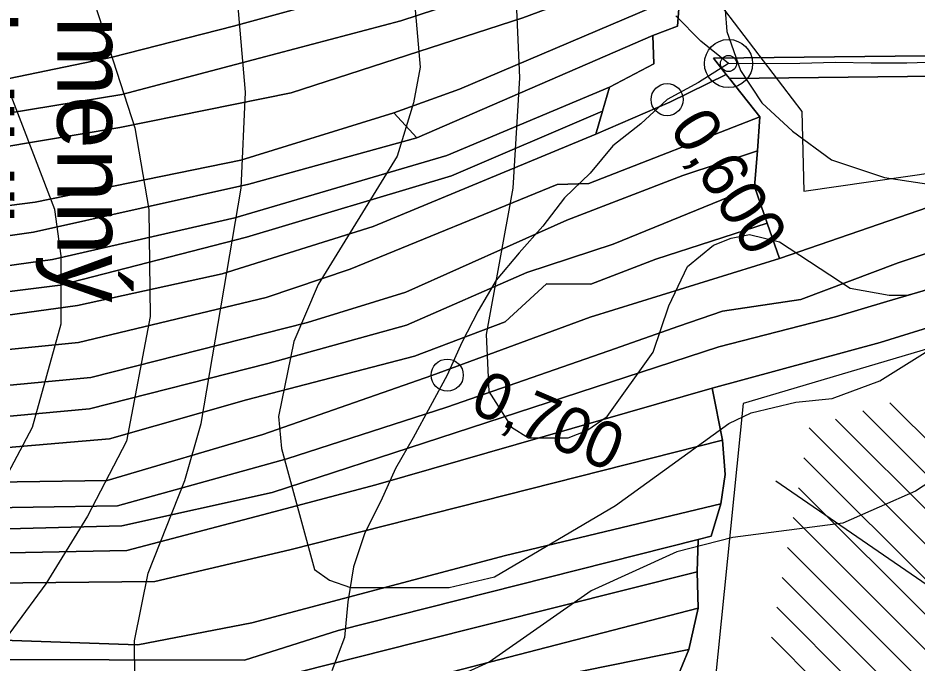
# Model space of a CAD drawing. Extents: x -510989 to -501240, y -1184665 to -1176089.
# Drawn here: x -510167 to -509914.8, y -1180223.2 to -1180042.2 of the extents above; entities that cross this region are included whole.
import ezdxf

# ---------------------------------------------------------------- set-up
doc = ezdxf.new("R2010")
doc.units = 0
for name, color, linetype in [('lesni_pozemek', 7, 'Continuous'), ('NAVRH_interakcni_prvky', 7, 'Continuous'), ('NAVRH_rozvodnice', 7, 'Continuous'), ('orna_puda', 7, 'Continuous'), ('STAV_erozne_ohrozene_plochy', 7, 'Continuous'), ('STAV_systematicke_odvodneni', 7, 'Continuous'), ('trasovani_toku', 7, 'Continuous'), ('trvaly_travni_porost', 7, 'Continuous'), ('vodni_plocha_x_vodni_tok_v_koryt_prir_n_upr', 7, 'Continuous'), ('vrstevnice_01', 7, 'Continuous'), ('vrstevnice_02', 7, 'Continuous')]:
    doc.layers.add(name, color=color, linetype=linetype)

msp = doc.modelspace()

# ---------------------------------------------------------------- linework, layer by layer
at = {"layer": 'lesni_pozemek'}
for points in [[(-510061.63, -1180011.31), (-510066.27, -1180024.77), (-510064.37, -1180032.88), (-510106.55, -1180044.48), (-510140.59, -1180053.24), (-510177.75, -1180060.91), (-510211.08, -1180065.57), (-510275.41, -1180066.51), (-510347.88, -1180061.52), (-510406.77, -1180059.87), (-510492.98, -1180056.13), (-510495.52, -1180033.1), (-510410.92, -1180036.27), (-510338.84, -1180038.97), (-510268.17, -1180043.7), (-510188.57, -1180042.07), (-510139.73, -1180030.43)], [(-509997.3, -1180014.31), (-509991.47, -1180020.71), (-510059.56, -1180043.01), (-510099.26, -1180053.47), (-510137.9, -1180063.65), (-510214.86, -1180076.33), (-510280.3, -1180075.94), (-510337.82, -1180072.37), (-510429.51, -1180070.59), (-510492.1, -1180064.1), (-510492.98, -1180056.13), (-510406.77, -1180059.87), (-510347.88, -1180061.52), (-510275.41, -1180066.51), (-510211.08, -1180065.57), (-510177.75, -1180060.91), (-510140.59, -1180053.24), (-510106.55, -1180044.48), (-510064.37, -1180032.88)], [(-509991.47, -1180020.71), (-509985.41, -1180027.34), (-510025.4, -1180042.14), (-510090.32, -1180063.19), (-510138.4, -1180072.96), (-510217.03, -1180086.12), (-510248.45, -1180084.56), (-510281.74, -1180086.82), (-510318.94, -1180082.04), (-510380.27, -1180081.22), (-510438.36, -1180080.45), (-510468.93, -1180075.04), (-510491.93, -1180076.63), (-510492.1, -1180064.1), (-510429.51, -1180070.59), (-510337.82, -1180072.37), (-510280.3, -1180075.94), (-510214.86, -1180076.33), (-510137.9, -1180063.65), (-510099.26, -1180053.47), (-510059.56, -1180043.01)], [(-509985.41, -1180027.34), (-509981.36, -1180035.85), (-510043.11, -1180062.22), (-510061.56, -1180068.8), (-510104.49, -1180082.16), (-510162.15, -1180093.94), (-510214.88, -1180100.64), (-510277.75, -1180097.48), (-510346.42, -1180092.9), (-510431.7, -1180093.02), (-510489.35, -1180091.8), (-510491.93, -1180076.63), (-510468.93, -1180075.04), (-510438.36, -1180080.45), (-510380.27, -1180081.22), (-510318.94, -1180082.04), (-510281.74, -1180086.82), (-510248.45, -1180084.56), (-510217.03, -1180086.12), (-510138.4, -1180072.96), (-510090.32, -1180063.19), (-510025.4, -1180042.14)], [(-509981.36, -1180035.85), (-509981.94, -1180044.5), (-509988.89, -1180047.1), (-510055.07, -1180075.82), (-510061.56, -1180068.8), (-510043.11, -1180062.22)], [(-509988.89, -1180047.1), (-509988.64, -1180055.06), (-510001.04, -1180061.62), (-510046.67, -1180080.79), (-510106.18, -1180098.27), (-510157.33, -1180109.98), (-510214.65, -1180117.93), (-510280.97, -1180114.7), (-510350.55, -1180109.87), (-510433.96, -1180108.47), (-510486.75, -1180104.69), (-510487.88, -1180099.59), (-510441.28, -1180100.9), (-510348.97, -1180101.7), (-510284.3, -1180106.39), (-510217.68, -1180110.14), (-510162.67, -1180102.28), (-510102.23, -1180088.83), (-510055.07, -1180075.82)], [(-509968.29, -1180058.04), (-509967.35, -1180059.23), (-509958.84, -1180069.98), (-510006.88, -1180088.71), (-510015.7, -1180088.99), (-510073.79, -1180112.72), (-510097.37, -1180120.61), (-510150.04, -1180133.29), (-510212.85, -1180139.58), (-510274.06, -1180137.25), (-510349.51, -1180133.04), (-510434.86, -1180129.5), (-510483.18, -1180120.88), (-510484.77, -1180113.7), (-510435.2, -1180122.83), (-510351.56, -1180124.18), (-510281.18, -1180128.67), (-510216.01, -1180131.97), (-510150.35, -1180122.9), (-510109.76, -1180114.04), (-510067.36, -1180100.75), (-510004.89, -1180074.86), (-509984.1, -1180065.83)], [(-510001.04, -1180061.62), (-510003.01, -1180068.4), (-510045.37, -1180086.51), (-510102.92, -1180103.69), (-510155.18, -1180117.2), (-510214.46, -1180124.62), (-510285.54, -1180121.46), (-510361.59, -1180116.33), (-510436, -1180116.05), (-510485.7, -1180109.49), (-510486.75, -1180104.69), (-510433.96, -1180108.47), (-510350.55, -1180109.87), (-510280.97, -1180114.7), (-510214.65, -1180117.93), (-510157.33, -1180109.98), (-510106.18, -1180098.27), (-510046.67, -1180080.79)], [(-510061.56, -1180068.8), (-510055.07, -1180075.82), (-510102.23, -1180088.83), (-510162.67, -1180102.28), (-510217.68, -1180110.14), (-510284.3, -1180106.39), (-510348.97, -1180101.7), (-510441.28, -1180100.9), (-510487.88, -1180099.59), (-510488.49, -1180096.8), (-510489.35, -1180091.8), (-510431.7, -1180093.02), (-510346.42, -1180092.9), (-510277.75, -1180097.48), (-510214.88, -1180100.64), (-510162.15, -1180093.94), (-510104.49, -1180082.16)], [(-510003.01, -1180068.4), (-510004.89, -1180074.86), (-510067.36, -1180100.75), (-510109.76, -1180114.04), (-510150.35, -1180122.9), (-510216.01, -1180131.97), (-510281.18, -1180128.67), (-510351.56, -1180124.18), (-510435.2, -1180122.83), (-510484.77, -1180113.7), (-510485.7, -1180109.49), (-510436, -1180116.05), (-510361.59, -1180116.33), (-510285.54, -1180121.46), (-510214.46, -1180124.62), (-510155.18, -1180117.2), (-510102.92, -1180103.69), (-510045.37, -1180086.51)], [(-509958.84, -1180069.98), (-509959.57, -1180079.52), (-509980.46, -1180086.42), (-510013.05, -1180098.98), (-510058.2, -1180119.12), (-510085.75, -1180127.65), (-510146.53, -1180143.06), (-510212.74, -1180149.37), (-510276.6, -1180145.42), (-510341.21, -1180141.42), (-510433.6, -1180139.23), (-510481.66, -1180127.8), (-510483.18, -1180120.88), (-510434.86, -1180129.5), (-510349.51, -1180133.04), (-510274.06, -1180137.25), (-510212.85, -1180139.58), (-510150.04, -1180133.29), (-510097.37, -1180120.61), (-510073.79, -1180112.72), (-510015.7, -1180088.99), (-510006.88, -1180088.71)], [(-509980.46, -1180086.42), (-509959.57, -1180079.52), (-509960.33, -1180089.55), (-510000.03, -1180105.65), (-510024.21, -1180113.66), (-510058.01, -1180128.45), (-510096.88, -1180139.13), (-510146.9, -1180151.86), (-510211.01, -1180157.82), (-510271.28, -1180154), (-510337.84, -1180148.89), (-510389.14, -1180147.8), (-510431.9, -1180144.59), (-510481.18, -1180133.48), (-510481.66, -1180127.8), (-510433.6, -1180139.23), (-510341.21, -1180141.42), (-510276.6, -1180145.42), (-510212.74, -1180149.37), (-510146.53, -1180143.06), (-510085.75, -1180127.65), (-510058.2, -1180119.12), (-510013.05, -1180098.98)], [(-509956.8, -1180099.81), (-509953.4, -1180109.7), (-510006.49, -1180126.14), (-510050.92, -1180142.52), (-510098.29, -1180159.14), (-510142.02, -1180172.02), (-510211.45, -1180173.01), (-510292.64, -1180164.37), (-510362.57, -1180163.26), (-510431.56, -1180157.88), (-510480.92, -1180148.07), (-510480.51, -1180141.45), (-510423.33, -1180151.28), (-510384.2, -1180156.18), (-510327.77, -1180157.67), (-510284.95, -1180158.81), (-510212.5, -1180166.43), (-510141.36, -1180160.35), (-510102.85, -1180149.34), (-510055.74, -1180137.07), (-510030.3, -1180127.5), (-510018.72, -1180116.81), (-510006.24, -1180116.9), (-509988.05, -1180109.92)], [(-509969.3, -1180160.67), (-510090.71, -1180191.45), (-510128.63, -1180200.3), (-510212.05, -1180201.17), (-510281.26, -1180195.65), (-510330.83, -1180194.71), (-510394.97, -1180191.34), (-510493.61, -1180187.9), (-510483.74, -1180172), (-510483.67, -1180171.55), (-510426.57, -1180177.49), (-510347.51, -1180182.39), (-510295.44, -1180183.46), (-510210.87, -1180193.88), (-510188.64, -1180192.67), (-510136.46, -1180191.67), (-510098.38, -1180181.63), (-510066.64, -1180173.26), (-509972.2, -1180146.14)], [(-509968.56, -1180170.33), (-509969.82, -1180178.58), (-510030.25, -1180193.08), (-510101.39, -1180211.93), (-510133.34, -1180218.07), (-510212.16, -1180215.43), (-510330.09, -1180211.48), (-510374.67, -1180211.09), (-510439.44, -1180207.65), (-510490.04, -1180207.31), (-510493.97, -1180188.49), (-510493.61, -1180187.9), (-510394.97, -1180191.34), (-510330.83, -1180194.71), (-510281.26, -1180195.65), (-510212.05, -1180201.17), (-510128.63, -1180200.3), (-510090.71, -1180191.45), (-509969.3, -1180160.67)], [(-509972.57, -1180187.62), (-509976.21, -1180188.54), (-510077.18, -1180214.07), (-510103.44, -1180222.44), (-510217.56, -1180222.1), (-510275.47, -1180220.8), (-510304.61, -1180220.14), (-510375.54, -1180218.55), (-510435.87, -1180217.2), (-510490.19, -1180214.4), (-510490.04, -1180207.31), (-510439.44, -1180207.65), (-510374.67, -1180211.09), (-510330.09, -1180211.48), (-510212.16, -1180215.43), (-510133.34, -1180218.07), (-510101.39, -1180211.93), (-510030.25, -1180193.08), (-509969.82, -1180178.58)], [(-509976.43, -1180197.65), (-510054.98, -1180217.41), (-510096.09, -1180227.74), (-510131.92, -1180230.11), (-510217.22, -1180229.31), (-510299.64, -1180228.54), (-510373.63, -1180226.09), (-510439.3, -1180225.49), (-510490.8, -1180221.41), (-510490.29, -1180219.24), (-510490.19, -1180214.4), (-510435.87, -1180217.2), (-510375.54, -1180218.55), (-510304.61, -1180220.14), (-510275.47, -1180220.8), (-510217.56, -1180222.1), (-510103.44, -1180222.44), (-510077.18, -1180214.07), (-509976.21, -1180188.54)], [(-509976.21, -1180207.83), (-510053.14, -1180227.79), (-510097.37, -1180234.14), (-510131.29, -1180239.56), (-510208.41, -1180239.45), (-510289.34, -1180237.75), (-510369.43, -1180239.24), (-510441.97, -1180236.15), (-510493.25, -1180231.97), (-510490.8, -1180221.41), (-510439.3, -1180225.49), (-510373.63, -1180226.09), (-510299.64, -1180228.54), (-510217.22, -1180229.31), (-510131.92, -1180230.11), (-510096.09, -1180227.74), (-510054.98, -1180217.41), (-509976.43, -1180197.65)], [(-509978.83, -1180219.44), (-510095.15, -1180243.03), (-510141.46, -1180247.99), (-510208.48, -1180247.92), (-510292.16, -1180248.46), (-510345.34, -1180253.6), (-510401.71, -1180253.7), (-510442.19, -1180252.49), (-510496.95, -1180245.59), (-510493.25, -1180231.97), (-510441.97, -1180236.15), (-510369.43, -1180239.24), (-510289.34, -1180237.75), (-510208.41, -1180239.45), (-510131.29, -1180239.56), (-510097.37, -1180234.14), (-510053.14, -1180227.79), (-509976.21, -1180207.83)], [(-509982.33, -1180228.02), (-510010.82, -1180233.61), (-510050.96, -1180240.32), (-510082.98, -1180248.06), (-510141.78, -1180256.57), (-510209.33, -1180254.93), (-510290.12, -1180256.29), (-510338.24, -1180260), (-510400.79, -1180262.88), (-510445.12, -1180262.95), (-510499.99, -1180256), (-510498.92, -1180252.05), (-510496.95, -1180245.59), (-510442.19, -1180252.49), (-510401.71, -1180253.7), (-510345.34, -1180253.6), (-510292.16, -1180248.46), (-510208.48, -1180247.92), (-510141.46, -1180247.99), (-510095.15, -1180243.03), (-509978.83, -1180219.44)]]:
    msp.add_lwpolyline(points, close=True, dxfattribs=at)
for points in [[(-510211.01, -1180157.82), (-510146.9, -1180151.86), (-510096.88, -1180139.13), (-510058.01, -1180128.45), (-510024.21, -1180113.66), (-510000.03, -1180105.65), (-509960.33, -1180089.55), (-509956.8, -1180099.81), (-509988.05, -1180109.92), (-510006.24, -1180116.9), (-510018.72, -1180116.81), (-510030.3, -1180127.5), (-510055.74, -1180137.07), (-510102.85, -1180149.34), (-510141.36, -1180160.35), (-510212.5, -1180166.43)], [(-510211.45, -1180173.01), (-510142.02, -1180172.02), (-510098.29, -1180159.14), (-510050.92, -1180142.52), (-510006.49, -1180126.14), (-509953.4, -1180109.7), (-509891.98, -1180088.58)], [(-509889.81, -1180100.9), (-509920.05, -1180110.94), (-509947.38, -1180121.22), (-509969.32, -1180124.45), (-509981.61, -1180128.74), (-510001.21, -1180135.59), (-510046.66, -1180151.47), (-510091.56, -1180165.95), (-510139.09, -1180179.12), (-510210.2, -1180180.23)], [(-510210.2, -1180180.23), (-510139.09, -1180179.12), (-510091.56, -1180165.95), (-510046.66, -1180151.47), (-510001.21, -1180135.59), (-509981.61, -1180128.74), (-509969.32, -1180124.45), (-509947.38, -1180121.22), (-509920.05, -1180110.94), (-509889.81, -1180100.9)], [(-509890.12, -1180122.4), (-509925.07, -1180133.29), (-509972.2, -1180146.14), (-510066.64, -1180173.26), (-510098.38, -1180181.63), (-510136.46, -1180191.67), (-510188.64, -1180192.67), (-510210.87, -1180193.88), (-510295.44, -1180183.46), (-510347.51, -1180182.39), (-510426.57, -1180177.49), (-510483.67, -1180171.55), (-510482.59, -1180164.19), (-510430.66, -1180171.42), (-510352.79, -1180176.05), (-510297.37, -1180178.34), (-510212.49, -1180186.73), (-510137.86, -1180184.75), (-510095.66, -1180175.38), (-510048.68, -1180160.05), (-509970.33, -1180134.49), (-509937.62, -1180126.04), (-509923.22, -1180121.8), (-509870.04, -1180106.12)], [(-509870.04, -1180106.12), (-509923.22, -1180121.8), (-509937.62, -1180126.04), (-509970.33, -1180134.49), (-510048.68, -1180160.05), (-510095.66, -1180175.38), (-510137.86, -1180184.75), (-510212.49, -1180186.73)]]:
    msp.add_lwpolyline(points, dxfattribs=at)
at = {"layer": 'NAVRH_interakcni_prvky'}
msp.add_line((-509954.37, -1180172.09), (-509825.09, -1180261.19), dxfattribs=at)
at = {"layer": 'orna_puda'}
msp.add_lwpolyline([(-509982.33, -1180228.02), (-509978.83, -1180219.44), (-509976.21, -1180207.83), (-509976.43, -1180197.65), (-509976.21, -1180188.54), (-509972.57, -1180187.62), (-509969.82, -1180178.58), (-509968.56, -1180170.33), (-509969.3, -1180160.67), (-509972.2, -1180146.14), (-509925.07, -1180133.29), (-509890.12, -1180122.4)], dxfattribs=at)
at = {"layer": 'STAV_erozne_ohrozene_plochy'}
for p, q in [((-509922.36, -1180150.21), (-509704.3, -1180368.27)), ((-509929.98, -1180152.49), (-509707.09, -1180375.39)), ((-509937.6, -1180154.77), (-509709.87, -1180382.5)), ((-509945, -1180157.27), (-509712.65, -1180389.62)), ((-509946.52, -1180165.65), (-509715.44, -1180396.73)), ((-509948.04, -1180174.03), (-509718.22, -1180403.85)), ((-509949.56, -1180182.41), (-509721, -1180410.97)), ((-509951.08, -1180190.79), (-509723.79, -1180418.08)), ((-509952.59, -1180199.18), (-509726.57, -1180425.2)), ((-509954.11, -1180207.56), (-509729.35, -1180432.32)), ((-509955.63, -1180215.94), (-509732.14, -1180439.43))]:
    msp.add_line(p, q, dxfattribs=at)
at = {"layer": 'STAV_systematicke_odvodneni'}
for p, q in [((-509976.95, -1180029.26), (-509947.07, -1180068.42)), ((-509947.07, -1180068.42), (-509946.54, -1180090.78)), ((-509946.54, -1180090.78), (-509826.85, -1180073.74)), ((-509860.89, -1180120.05), (-509963.57, -1180150.38)), ((-509963.57, -1180150.38), (-509971.55, -1180229.15))]:
    msp.add_line(p, q, dxfattribs=at)
at = {"layer": 'trasovani_toku'}
for p, q in [((-509975.43, -1180048.71), (-509982.46, -1180041.6)), ((-509967.66, -1180055), (-509975.43, -1180048.71)), ((-509907.67, -1180054.57), (-509917.66, -1180054.86)), ((-509967.66, -1180055), (-509976.1, -1180060.37)), ((-509957.66, -1180055.13), (-509967.66, -1180055)), ((-509947.66, -1180055.01), (-509957.66, -1180055.13)), ((-509937.66, -1180054.75), (-509947.66, -1180055.01)), ((-509927.66, -1180054.88), (-509937.66, -1180054.75)), ((-509917.66, -1180054.86), (-509927.66, -1180054.88)), ((-509976.1, -1180060.37), (-509984.89, -1180065.14)), ((-509984.89, -1180065.14), (-509992.26, -1180071.89)), ((-509992.26, -1180071.89), (-510000.12, -1180078.08)), ((-510000.12, -1180078.08), (-510006.47, -1180085.8)), ((-510006.47, -1180085.8), (-510013.69, -1180092.72)), ((-510013.69, -1180092.72), (-510019.74, -1180100.68)), ((-510019.74, -1180100.68), (-510026.4, -1180108.14)), ((-510026.4, -1180108.14), (-510032.88, -1180115.76)), ((-510032.88, -1180115.76), (-510037.89, -1180124.41)), ((-510037.89, -1180124.41), (-510042.45, -1180133.31)), ((-510042.45, -1180133.31), (-510046.56, -1180142.43)), ((-510046.56, -1180142.43), (-510051.37, -1180151.2)), ((-510051.37, -1180151.2), (-510056.1, -1180160.01)), ((-510056.1, -1180160.01), (-510061.09, -1180168.67)), ((-510061.09, -1180168.67), (-510065.25, -1180177.77)), ((-510065.25, -1180177.77), (-510069.68, -1180186.73)), ((-510069.68, -1180186.73), (-510072.87, -1180196.21)), ((-510072.87, -1180196.21), (-510074.48, -1180206.08)), ((-510074.48, -1180206.08), (-510075.41, -1180216.04)), ((-510075.41, -1180216.04), (-510078.94, -1180225.39))]:
    msp.add_line(p, q, dxfattribs=at)
for centre, radius in [((-509967.66, -1180055), 6.75), ((-509967.66, -1180055), 2.25), ((-509984.89, -1180065.14), 4.5), ((-510046.56, -1180142.43), 4.5)]:
    msp.add_circle(centre, radius, dxfattribs=at)
at = {"layer": 'trvaly_travni_porost'}
msp.add_lwpolyline([(-509577.76, -1179920.91), (-509585.54, -1179956.57), (-509602.46, -1179966.89), (-509650.52, -1179988.75), (-509793.49, -1180051.52), (-509971.9, -1180053.49), (-509968.29, -1180058.04), (-509984.1, -1180065.83), (-510004.89, -1180074.86), (-510003.01, -1180068.4), (-510001.04, -1180061.62), (-509988.64, -1180055.06), (-509988.89, -1180047.1), (-509981.94, -1180044.5), (-509981.36, -1180035.85), (-509943.23, -1180023.62), (-509935.83, -1180029.48), (-509873.26, -1180012.46), (-509788.78, -1179991.96), (-509739.2, -1179979.48), (-509718.99, -1179973.53), (-509678.96, -1179960.33), (-509653.5, -1179952.18), (-509611.45, -1179935.04)], close=True, dxfattribs=at)
msp.add_lwpolyline([(-509891.98, -1180088.58), (-509953.4, -1180109.7), (-509956.8, -1180099.81), (-509960.33, -1180089.55), (-509959.57, -1180079.52), (-509958.84, -1180069.98), (-509967.35, -1180059.23), (-509800.89, -1180057.29)], dxfattribs=at)
at = {"layer": 'vodni_plocha_x_vodni_tok_v_koryt_prir_n_upr'}
msp.add_lwpolyline([(-509567.84, -1179916.75), (-509567.68, -1179922.21), (-509571.85, -1179922.59), (-509580.47, -1179962.08), (-509603.1, -1179974.24), (-509694.28, -1180014.14), (-509786.94, -1180054.7), (-509791.69, -1180055.81), (-509800.89, -1180057.29), (-509967.35, -1180059.23), (-509968.29, -1180058.04), (-509971.9, -1180053.49), (-509793.49, -1180051.52), (-509650.52, -1179988.75), (-509602.46, -1179966.89), (-509585.54, -1179956.57), (-509577.76, -1179920.91)], close=True, dxfattribs=at)
at = {"layer": 'vrstevnice_01'}
for points in [[(-509901.19, -1179929), (-509930.69, -1179917), (-509967.69, -1179898), (-509986.81, -1179886), (-510005.91, -1179878), (-510028, -1179873), (-510056.69, -1179869), (-510084.69, -1179862), (-510110.59, -1179858), (-510128.91, -1179858), (-510131.69, -1179860), (-510132.41, -1179867), (-510130.81, -1179871), (-510108.31, -1179901), (-510097.81, -1179922), (-510091.5, -1179940), (-510083.81, -1179968), (-510077.81, -1179985), (-510063.41, -1180008), (-510056.59, -1180028), (-510054.19, -1180056), (-510056, -1180066), (-510060.59, -1180081), (-510082.81, -1180117)], [(-510155.5, -1180007), (-510134.19, -1180073), (-510130.31, -1180096), (-510129.91, -1180126), (-510136.59, -1180161), (-510147.5, -1180182), (-510159.19, -1180201), (-510186.5, -1180238)], [(-509890.59, -1180010), (-509915.5, -1180007), (-509928.09, -1180007), (-509943.5, -1180009), (-509956.09, -1180015), (-509963.81, -1180023), (-509967.09, -1180031), (-509968.59, -1180040), (-509968.09, -1180046), (-509964.31, -1180057), (-509958.31, -1180066), (-509949.69, -1180074), (-509938.81, -1180082), (-509923.91, -1180087), (-509890.31, -1180092)], [(-510082.81, -1180117), (-510089.59, -1180133), (-510093.91, -1180154), (-510093.09, -1180163), (-510083.81, -1180197), (-510079.59, -1180200), (-510073.69, -1180202), (-510046, -1180202), (-510033.31, -1180199), (-509999.41, -1180179), (-509967.59, -1180156), (-509961.31, -1180153), (-509948.81, -1180150), (-509938.59, -1180149), (-509925.19, -1180144), (-509896.31, -1180126)]]:
    msp.add_lwpolyline(points, dxfattribs=at)
at = {"layer": 'vrstevnice_02'}
for points in [[(-509892.19, -1179971), (-509919.41, -1179963), (-509951.91, -1179951), (-509985.81, -1179928), (-510006.5, -1179922), (-510045.31, -1179919), (-510050.5, -1179920), (-510054.19, -1179925), (-510055, -1179932), (-510033, -1180002), (-510027.69, -1180027), (-510026.31, -1180059), (-510028.19, -1180090), (-510035.69, -1180131), (-510034.91, -1180147), (-510028.59, -1180157), (-510023.81, -1180160), (-510012.69, -1180160), (-510007.41, -1180158), (-510001.69, -1180154), (-509988.81, -1180136)], [(-509893.69, -1180161), (-509915.19, -1180175), (-509935.59, -1180184), (-509966.41, -1180188), (-509982.19, -1180192), (-510006.19, -1180203), (-510034.81, -1180223), (-510063.41, -1180236), (-510073.69, -1180239), (-510103.81, -1180245), (-510122.59, -1180242), (-510128.41, -1180238), (-510134.19, -1180228), (-510134.31, -1180217), (-510130.5, -1180198), (-510120.19, -1180172), (-510115.59, -1180156), (-510104.41, -1180090), (-510103.19, -1180063), (-510106.31, -1180026)], [(-510179.41, -1180188), (-510162.91, -1180157), (-510154.91, -1180128), (-510154.91, -1180109), (-510156.69, -1180096), (-510172, -1180056)], [(-509988.81, -1180136), (-509984.41, -1180123), (-509979.19, -1180112), (-509971.91, -1180106), (-509966.91, -1180104), (-509961.81, -1180103), (-509953.31, -1180105), (-509933.5, -1180118), (-509922.59, -1180120), (-509917.5, -1180120), (-509884.69, -1180111)]]:
    msp.add_lwpolyline(points, dxfattribs=at)

# ---------------------------------------------------------------- texts
at = {"layer": 'NAVRH_rozvodnice'}
for s, p in [('Bezejmenný', (-510156, -1179974.89)), ('přítok "H"', (-510188, -1179986.88))]:
    msp.add_text(s, height=20, rotation=270, dxfattribs=at).set_placement(p)
at = {"layer": 'trasovani_toku'}
for s, rotation, p in [('0,600', 301.9946, (-509984.51, -1180072.98)), ('0,700', 336.7927, (-510040.76, -1180152.55))]:
    msp.add_text(s, height=13, rotation=rotation, dxfattribs=at).set_placement(p)

doc.saveas('drawing.dxf')
